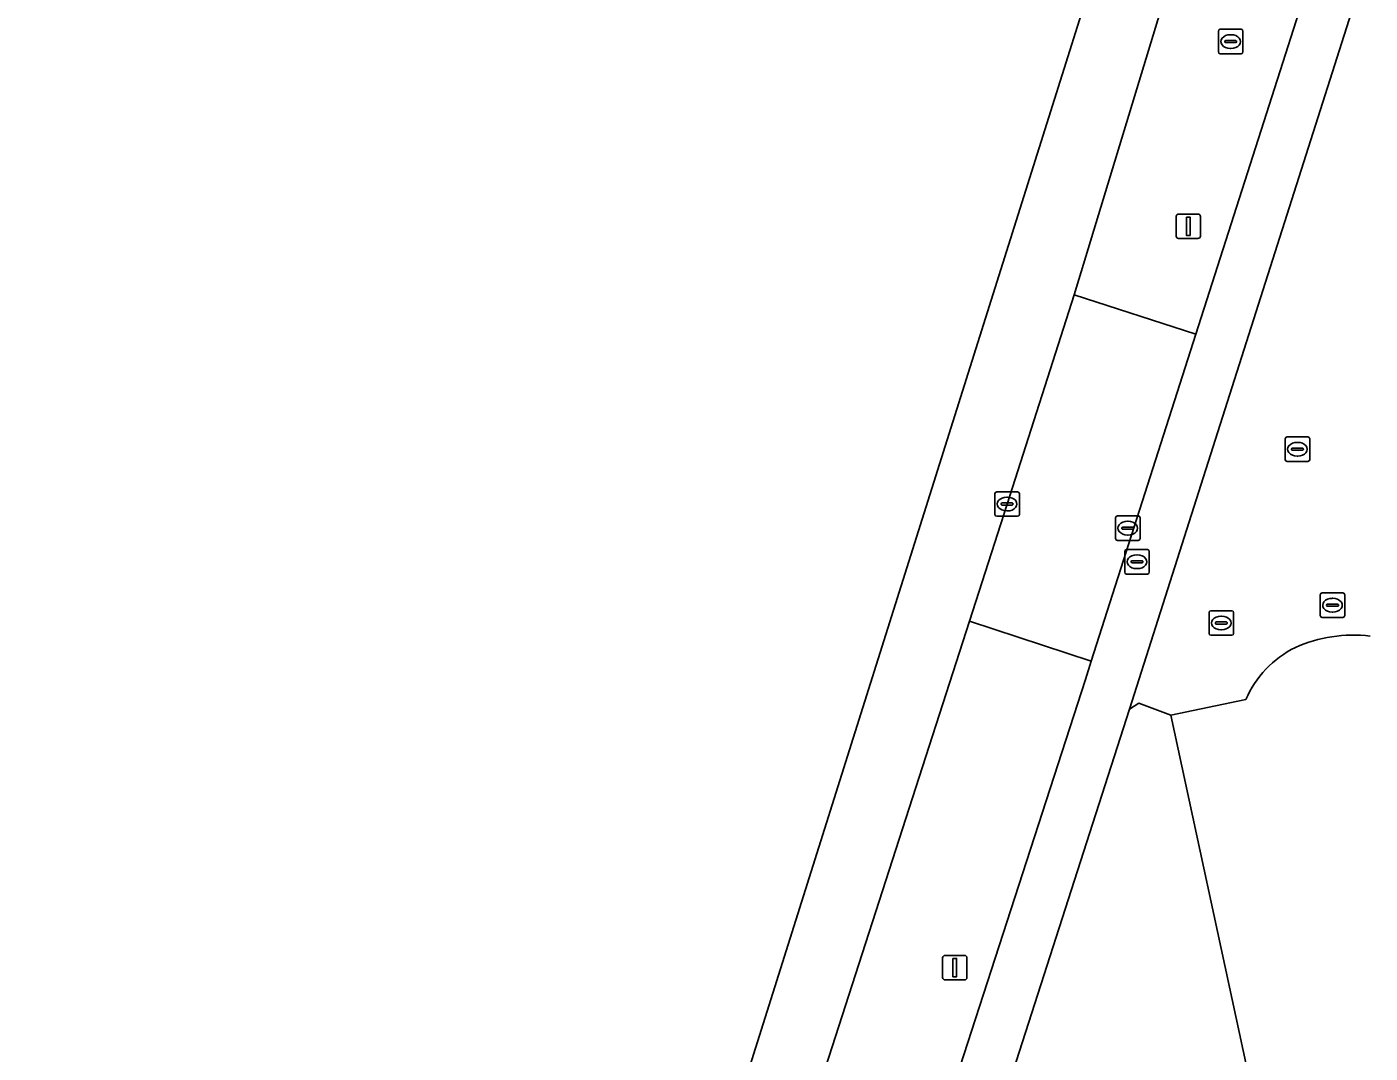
# Model space of a CAD drawing. Extents: x 161087 to 161926, y 382572 to 383873.
# Drawn here: x 161103.5 to 161158.4, y 383472.6 to 383514.5 of the extents above; entities that cross this region are included whole.
import ezdxf

# ---------------------------------------------------------------- set-up
doc = ezdxf.new("R2010")
doc.units = 0
for name, color, linetype in [('IMGEO_Berm_groen', 7, 'Continuous'), ('IMGEO_Brandkraan', 7, 'Continuous'), ('IMGEO_Fietspad_gesloten', 7, 'Continuous'), ('IMGEO_Kolk', 7, 'Continuous'), ('IMGEO_Lichtmast', 7, 'Continuous'), ('IMGEO_Pand', 7, 'Continuous'), ('IMGEO_Rijbaan_lokaal_gesloten', 7, 'Continuous'), ('IMGEO_Rioolput', 7, 'Continuous'), ('IMGEO_Voetgangersgebied_open', 7, 'Continuous'), ('IMGEO_Voetpad_open', 7, 'Continuous')]:
    doc.layers.add(name, color=color, linetype=linetype)

msp = doc.modelspace()

# ---------------------------------------------------------------- linework, layer by layer
at = {"layer": 'IMGEO_Berm_groen'}
msp.add_lwpolyline([(161157.033, 383554.099), (161156.858, 383552.86), (161155.706, 383544.494), (161153.776, 383530.549), (161150.872, 383518.693), (161146.275, 383503.57), (161151.246, 383501.964), (161155.682, 383515.827)], dxfattribs=at)
msp.add_lwpolyline([(161146.735, 383487.867), (161146.975, 383488.617), (161142.01, 383490.252), (161133.937, 383465.24), (161138.885, 383463.652)], close=True, dxfattribs=at)
at = {"layer": 'IMGEO_Brandkraan'}
for p, q in [((161154.891, 383496.84), (161154.891, 383497.692)), ((161154.966, 383497.766), (161155.818, 383497.766)), ((161155.379, 383497.546), (161155.404, 383497.546)), ((161155.892, 383497.692), (161155.892, 383496.84)), ((161155.15, 383497.26), (161155.15, 383497.272)), ((161155.588, 383497.223), (161155.19, 383497.223)), ((161155.193, 383497.309), (161155.591, 383497.309)), ((161155.402, 383496.986), (161155.377, 383496.986)), ((161155.634, 383497.272), (161155.634, 383497.26)), ((161155.818, 383496.766), (161154.966, 383496.766))]:
    msp.add_line(p, q, dxfattribs=at)
for points in [[(161154.891, 383496.84), (161154.891, 383497.692)], [(161154.966, 383497.766), (161155.818, 383497.766)], [(161155.892, 383497.692), (161155.892, 383496.84)], [(161155.818, 383496.766), (161154.966, 383496.766)]]:
    msp.add_lwpolyline(points, dxfattribs=at)
for centre, radius, start, end in [((161154.968, 383497.69), 0.0765, 91.552, 178.448), ((161154.968, 383497.69), 0.0765, 91.552, 178.448), ((161155.816, 383497.69), 0.0765, 1.552, 88.448), ((161155.816, 383497.69), 0.0765, 1.552, 88.448), ((161155.19, 383497.269), 0.0403, 85.8775, 175.7526), ((161155.187, 383497.259), 0.0366, 178.938, 274.7102), ((161155.591, 383497.266), 0.043, 264.8664, 352.4533), ((161155.595, 383497.271), 0.0386, 1.7309, 96.639), ((161154.968, 383496.842), 0.0765, 181.552, 268.448), ((161154.968, 383496.842), 0.0765, 181.552, 268.448), ((161155.816, 383496.842), 0.0765, 271.552, 358.448), ((161155.816, 383496.842), 0.0765, 271.552, 358.448)]:
    msp.add_arc(centre, radius, start, end, dxfattribs=at)
for centre, major_axis, ratio, start_param, end_param in [((161155.378, 383497.266), (-0.387, 0.002), 0.722429, 4.712389, 7.853982), ((161155.403, 383497.266), (-0.39, 0.002), 0.717154, 1.570796, 4.712389)]:
    msp.add_ellipse(centre, major_axis=major_axis, ratio=ratio, start_param=start_param, end_param=end_param, dxfattribs=at)
at = {"layer": 'IMGEO_Fietspad_gesloten'}
for points in [[(161155.682, 383515.827), (161151.246, 383501.964), (161146.975, 383488.617), (161146.735, 383487.867), (161138.885, 383463.652), (161136.844, 383457.354), (161135.989, 383454.718), (161134.743, 383450.833), (161134.175, 383449.057), (161126.242, 383424.257), (161118.23, 383399.279), (161116.849, 383394.973), (161115.434, 383390.563), (161111.001, 383376.742), (161110.893, 383376.406), (161104.03, 383354.985), (161103.525, 383353.409), (161105.564, 383352.758), (161112.902, 383375.733), (161128.554, 383424.564)], [(161128.554, 383424.564), (161148.54, 383486.658), (161157.889, 383516.023)]]:
    msp.add_lwpolyline(points, dxfattribs=at)
at = {"layer": 'IMGEO_Kolk'}
for p, q in [((161152.166, 383513.48), (161152.166, 383514.332)), ((161152.241, 383514.406), (161153.093, 383514.406)), ((161152.468, 383513.949), (161152.866, 383513.949)), ((161152.654, 383514.186), (161152.679, 383514.186)), ((161153.167, 383514.332), (161153.167, 383513.48)), ((161153.093, 383513.406), (161152.241, 383513.406)), ((161152.425, 383513.9), (161152.425, 383513.912)), ((161152.863, 383513.863), (161152.465, 383513.863)), ((161152.677, 383513.626), (161152.652, 383513.626)), ((161152.909, 383513.912), (161152.909, 383513.9)), ((161143.039, 383494.603), (161143.039, 383495.455)), ((161143.114, 383495.529), (161143.966, 383495.529)), ((161143.527, 383495.309), (161143.552, 383495.309)), ((161144.04, 383495.455), (161144.04, 383494.603)), ((161143.298, 383495.023), (161143.298, 383495.035)), ((161143.736, 383494.986), (161143.338, 383494.986)), ((161143.341, 383495.072), (161143.739, 383495.072)), ((161143.55, 383494.749), (161143.525, 383494.749)), ((161143.782, 383495.035), (161143.782, 383495.023)), ((161143.966, 383494.529), (161143.114, 383494.529))]:
    msp.add_line(p, q, dxfattribs=at)
for points in [[(161152.166, 383513.48), (161152.166, 383514.332)], [(161152.241, 383514.406), (161153.093, 383514.406)], [(161153.167, 383514.332), (161153.167, 383513.48)], [(161153.093, 383513.406), (161152.241, 383513.406)], [(161143.039, 383494.603), (161143.039, 383495.455)], [(161143.114, 383495.529), (161143.966, 383495.529)], [(161144.04, 383495.455), (161144.04, 383494.603)], [(161143.966, 383494.529), (161143.114, 383494.529)]]:
    msp.add_lwpolyline(points, dxfattribs=at)
for centre, radius, start, end in [((161152.243, 383514.33), 0.0765, 91.552, 178.448), ((161152.243, 383514.33), 0.0765, 91.552, 178.448), ((161152.465, 383513.909), 0.0403, 85.8775, 175.7526), ((161152.87, 383513.911), 0.0386, 1.7309, 96.639), ((161153.091, 383514.33), 0.0765, 1.552, 88.448), ((161153.091, 383514.33), 0.0765, 1.552, 88.448), ((161152.243, 383513.482), 0.0765, 181.552, 268.448), ((161152.243, 383513.482), 0.0765, 181.552, 268.448), ((161152.462, 383513.899), 0.0366, 178.938, 274.7102), ((161152.866, 383513.906), 0.043, 264.8664, 352.4533), ((161153.091, 383513.482), 0.0765, 271.552, 358.448), ((161153.091, 383513.482), 0.0765, 271.552, 358.448), ((161143.116, 383495.453), 0.0765, 91.552, 178.448), ((161143.116, 383495.453), 0.0765, 91.552, 178.448), ((161143.964, 383495.453), 0.0765, 1.552, 88.448), ((161143.964, 383495.453), 0.0765, 1.552, 88.448), ((161143.338, 383495.032), 0.0403, 85.8775, 175.7526), ((161143.335, 383495.022), 0.0366, 178.938, 274.7102), ((161143.739, 383495.029), 0.043, 264.8664, 352.4533), ((161143.743, 383495.034), 0.0386, 1.7309, 96.639), ((161143.116, 383494.605), 0.0765, 181.552, 268.448), ((161143.116, 383494.605), 0.0765, 181.552, 268.448), ((161143.964, 383494.605), 0.0765, 271.552, 358.448), ((161143.964, 383494.605), 0.0765, 271.552, 358.448)]:
    msp.add_arc(centre, radius, start, end, dxfattribs=at)
for centre, major_axis, ratio, start_param, end_param in [((161152.653, 383513.906), (-0.387, 0.002), 0.722429, 4.712389, 7.853982), ((161152.678, 383513.906), (-0.39, 0.002), 0.717154, 1.570796, 4.712389), ((161143.526, 383495.029), (-0.387, 0.002), 0.722429, 4.712389, 7.853982), ((161143.551, 383495.029), (-0.39, 0.002), 0.717154, 1.570796, 4.712389)]:
    msp.add_ellipse(centre, major_axis=major_axis, ratio=ratio, start_param=start_param, end_param=end_param, dxfattribs=at)
at = {"layer": 'IMGEO_Lichtmast'}
for p, q in [((161150.54, 383506.867), (161151.33, 383506.867)), ((161151.33, 383506.867), (161150.54, 383506.867)), ((161150.44, 383505.967), (161150.44, 383506.767)), ((161150.44, 383506.767), (161150.44, 383505.967)), ((161151.43, 383506.767), (161151.43, 383505.967)), ((161151.43, 383505.967), (161151.43, 383506.767)), ((161151.33, 383505.867), (161150.54, 383505.867)), ((161150.54, 383505.867), (161151.33, 383505.867)), ((161140.909, 383475.707), (161140.909, 383476.507)), ((161140.909, 383476.507), (161140.909, 383475.707)), ((161141.009, 383476.607), (161141.799, 383476.607)), ((161141.799, 383476.607), (161141.009, 383476.607)), ((161141.899, 383476.507), (161141.899, 383475.707)), ((161141.899, 383475.707), (161141.899, 383476.507)), ((161141.799, 383475.607), (161141.009, 383475.607)), ((161141.009, 383475.607), (161141.799, 383475.607))]:
    msp.add_line(p, q, dxfattribs=at)
for points in [[(161150.86, 383506.742), (161151.01, 383506.742), (161151.01, 383505.992), (161150.86, 383505.992), (161150.86, 383506.742)], [(161141.329, 383476.482), (161141.479, 383476.482), (161141.479, 383475.732), (161141.329, 383475.732), (161141.329, 383476.482)]]:
    msp.add_lwpolyline(points, dxfattribs=at)
for centre, start, end in [((161150.54, 383506.767), 90, 180), ((161150.54, 383506.767), 90, 180), ((161151.33, 383506.767), 0, 90), ((161151.33, 383506.767), 360, 90), ((161150.54, 383505.967), 180, 270), ((161150.54, 383505.967), 180, 270), ((161151.33, 383505.967), 270, 0), ((161151.33, 383505.967), 270, 0), ((161141.009, 383476.507), 90, 180), ((161141.009, 383476.507), 90, 180), ((161141.799, 383476.507), 0, 90), ((161141.799, 383476.507), 360, 90), ((161141.009, 383475.707), 180, 270), ((161141.009, 383475.707), 180, 270), ((161141.799, 383475.707), 270, 0), ((161141.799, 383475.707), 270, 0)]:
    msp.add_arc(centre, 0.1, start, end, dxfattribs=at)
at = {"layer": 'IMGEO_Pand'}
msp.add_lwpolyline([(161153.283, 383487.046), (161150.218, 383486.415), (161153.625, 383470.648)], dxfattribs=at)
for centre, radius, start, end in [((161157.68, 383483.862), 5.818, 83.3025, 114.0656), ((161157.182, 383485.363), 4.247, 116.1885, 156.6529)]:
    msp.add_arc(centre, radius, start, end, dxfattribs=at)
at = {"layer": 'IMGEO_Rijbaan_lokaal_gesloten'}
for points in [[(161157.407, 383554.508), (161157.048, 383554.464), (161152.314, 383553.93), (161151.344, 383530.186), (161131.164, 383466.132)], [(161131.164, 383466.132), (161133.937, 383465.24), (161142.01, 383490.252), (161143.54, 383495.029), (161146.275, 383503.57), (161150.872, 383518.693), (161153.776, 383530.549), (161155.706, 383544.494), (161156.858, 383552.86), (161157.033, 383554.099)]]:
    msp.add_lwpolyline(points, dxfattribs=at)
at = {"layer": 'IMGEO_Rioolput'}
for p, q in [((161147.966, 383493.619), (161147.966, 383494.471)), ((161148.041, 383494.545), (161148.893, 383494.545)), ((161148.454, 383494.325), (161148.479, 383494.325)), ((161148.967, 383494.471), (161148.967, 383493.619)), ((161148.225, 383494.039), (161148.225, 383494.051)), ((161148.663, 383494.002), (161148.265, 383494.002)), ((161148.268, 383494.088), (161148.666, 383494.088)), ((161148.477, 383493.765), (161148.452, 383493.765)), ((161148.709, 383494.051), (161148.709, 383494.039)), ((161148.893, 383493.545), (161148.041, 383493.545)), ((161148.341, 383492.246), (161148.341, 383493.098)), ((161148.416, 383493.172), (161149.268, 383493.172)), ((161149.342, 383493.098), (161149.342, 383492.246)), ((161148.6, 383492.666), (161148.6, 383492.678)), ((161149.038, 383492.629), (161148.64, 383492.629)), ((161148.643, 383492.715), (161149.041, 383492.715)), ((161148.829, 383492.952), (161148.854, 383492.952)), ((161149.084, 383492.678), (161149.084, 383492.666)), ((161149.268, 383492.172), (161148.416, 383492.172)), ((161148.852, 383492.392), (161148.827, 383492.392)), ((161156.322, 383490.475), (161156.322, 383491.327)), ((161156.397, 383491.401), (161157.249, 383491.401)), ((161156.581, 383490.895), (161156.581, 383490.907)), ((161156.624, 383490.944), (161157.022, 383490.944)), ((161156.81, 383491.181), (161156.835, 383491.181)), ((161157.065, 383490.907), (161157.065, 383490.895)), ((161157.323, 383491.327), (161157.323, 383490.475)), ((161151.782, 383489.748), (161151.782, 383490.6)), ((161151.857, 383490.674), (161152.709, 383490.674)), ((161152.27, 383490.454), (161152.295, 383490.454)), ((161152.783, 383490.6), (161152.783, 383489.748)), ((161157.249, 383490.401), (161156.397, 383490.401)), ((161157.019, 383490.858), (161156.621, 383490.858)), ((161156.833, 383490.621), (161156.808, 383490.621)), ((161152.041, 383490.168), (161152.041, 383490.18)), ((161152.479, 383490.131), (161152.081, 383490.131)), ((161152.084, 383490.217), (161152.482, 383490.217)), ((161152.293, 383489.894), (161152.268, 383489.894)), ((161152.525, 383490.18), (161152.525, 383490.168)), ((161152.709, 383489.674), (161151.857, 383489.674))]:
    msp.add_line(p, q, dxfattribs=at)
for points in [[(161147.966, 383493.619), (161147.966, 383494.471)], [(161148.041, 383494.545), (161148.893, 383494.545)], [(161148.967, 383494.471), (161148.967, 383493.619)], [(161148.893, 383493.545), (161148.041, 383493.545)], [(161148.341, 383492.246), (161148.341, 383493.098)], [(161148.416, 383493.172), (161149.268, 383493.172)], [(161149.342, 383493.098), (161149.342, 383492.246)], [(161149.268, 383492.172), (161148.416, 383492.172)], [(161156.322, 383490.475), (161156.322, 383491.327)], [(161156.397, 383491.401), (161157.249, 383491.401)], [(161157.323, 383491.327), (161157.323, 383490.475)], [(161151.782, 383489.748), (161151.782, 383490.6)], [(161151.857, 383490.674), (161152.709, 383490.674)], [(161152.783, 383490.6), (161152.783, 383489.748)], [(161157.249, 383490.401), (161156.397, 383490.401)], [(161152.709, 383489.674), (161151.857, 383489.674)]]:
    msp.add_lwpolyline(points, dxfattribs=at)
for centre, radius, start, end in [((161148.043, 383494.469), 0.0765, 91.552, 178.448), ((161148.043, 383494.469), 0.0765, 91.552, 178.448), ((161148.891, 383494.469), 0.0765, 1.552, 88.448), ((161148.891, 383494.469), 0.0765, 1.552, 88.448), ((161148.265, 383494.048), 0.0403, 85.8775, 175.7526), ((161148.262, 383494.038), 0.0366, 178.938, 274.7102), ((161148.666, 383494.045), 0.043, 264.8664, 352.4533), ((161148.67, 383494.05), 0.0386, 1.7309, 96.639), ((161148.043, 383493.621), 0.0765, 181.552, 268.448), ((161148.043, 383493.621), 0.0765, 181.552, 268.448), ((161148.418, 383493.096), 0.0765, 91.552, 178.448), ((161148.418, 383493.096), 0.0765, 91.552, 178.448), ((161148.891, 383493.621), 0.0765, 271.552, 358.448), ((161148.891, 383493.621), 0.0765, 271.552, 358.448), ((161149.266, 383493.096), 0.0765, 1.552, 88.448), ((161149.266, 383493.096), 0.0765, 1.552, 88.448), ((161148.64, 383492.675), 0.0403, 85.8775, 175.7526), ((161148.637, 383492.665), 0.0366, 178.938, 274.7102), ((161149.041, 383492.672), 0.043, 264.8664, 352.4533), ((161149.045, 383492.677), 0.0386, 1.7309, 96.639), ((161148.418, 383492.248), 0.0765, 181.552, 268.448), ((161148.418, 383492.248), 0.0765, 181.552, 268.448), ((161149.266, 383492.248), 0.0765, 271.552, 358.448), ((161149.266, 383492.248), 0.0765, 271.552, 358.448), ((161156.399, 383491.325), 0.0765, 91.552, 178.448), ((161156.399, 383491.325), 0.0765, 91.552, 178.448), ((161156.621, 383490.904), 0.0403, 85.8775, 175.7526), ((161157.026, 383490.906), 0.0386, 1.7309, 96.639), ((161157.247, 383491.325), 0.0765, 1.552, 88.448), ((161157.247, 383491.325), 0.0765, 1.552, 88.448), ((161151.859, 383490.598), 0.0765, 91.552, 178.448), ((161151.859, 383490.598), 0.0765, 91.552, 178.448), ((161152.707, 383490.598), 0.0765, 1.552, 88.448), ((161152.707, 383490.598), 0.0765, 1.552, 88.448), ((161156.399, 383490.477), 0.0765, 181.552, 268.448), ((161156.399, 383490.477), 0.0765, 181.552, 268.448), ((161156.618, 383490.894), 0.0366, 178.938, 274.7102), ((161157.022, 383490.901), 0.043, 264.8664, 352.4533), ((161157.247, 383490.477), 0.0765, 271.552, 358.448), ((161157.247, 383490.477), 0.0765, 271.552, 358.448), ((161152.081, 383490.177), 0.0403, 85.8775, 175.7526), ((161152.078, 383490.167), 0.0366, 178.938, 274.7102), ((161152.482, 383490.174), 0.043, 264.8664, 352.4533), ((161152.486, 383490.179), 0.0386, 1.7309, 96.639), ((161151.859, 383489.75), 0.0765, 181.552, 268.448), ((161151.859, 383489.75), 0.0765, 181.552, 268.448), ((161152.707, 383489.75), 0.0765, 271.552, 358.448), ((161152.707, 383489.75), 0.0765, 271.552, 358.448)]:
    msp.add_arc(centre, radius, start, end, dxfattribs=at)
for centre, major_axis, ratio, start_param, end_param in [((161148.453, 383494.045), (-0.387, 0.002), 0.722429, 4.712389, 7.853982), ((161148.478, 383494.045), (-0.39, 0.002), 0.717154, 1.570796, 4.712389), ((161148.828, 383492.672), (-0.387, 0.002), 0.722429, 4.712389, 7.853982), ((161148.853, 383492.672), (-0.39, 0.002), 0.717154, 1.570796, 4.712389), ((161156.809, 383490.901), (-0.387, 0.002), 0.722429, 4.712389, 7.853982), ((161156.834, 383490.901), (-0.39, 0.002), 0.717154, 1.570796, 4.712389), ((161152.269, 383490.174), (-0.387, 0.002), 0.722429, 4.712389, 7.853982), ((161152.294, 383490.174), (-0.39, 0.002), 0.717154, 1.570796, 4.712389)]:
    msp.add_ellipse(centre, major_axis=major_axis, ratio=ratio, start_param=start_param, end_param=end_param, dxfattribs=at)
at = {"layer": 'IMGEO_Voetgangersgebied_open'}
msp.add_lwpolyline([(161157.889, 383516.023), (161148.54, 383486.658), (161148.916, 383486.899), (161150.218, 383486.415), (161153.283, 383487.046)], dxfattribs=at)
for centre, radius, start, end in [((161157.68, 383483.862), 5.818, 83.3025, 114.0656), ((161157.182, 383485.363), 4.247, 116.1885, 156.6529)]:
    msp.add_arc(centre, radius, start, end, dxfattribs=at)
at = {"layer": 'IMGEO_Voetpad_open'}
msp.add_lwpolyline([(161151.246, 383501.964), (161146.275, 383503.57), (161143.54, 383495.029), (161142.01, 383490.252), (161146.975, 383488.617)], close=True, dxfattribs=at)
msp.add_lwpolyline([(161153.625, 383470.648), (161150.218, 383486.415), (161148.916, 383486.899), (161148.54, 383486.658), (161128.554, 383424.564)], dxfattribs=at)

doc.saveas('drawing.dxf')
